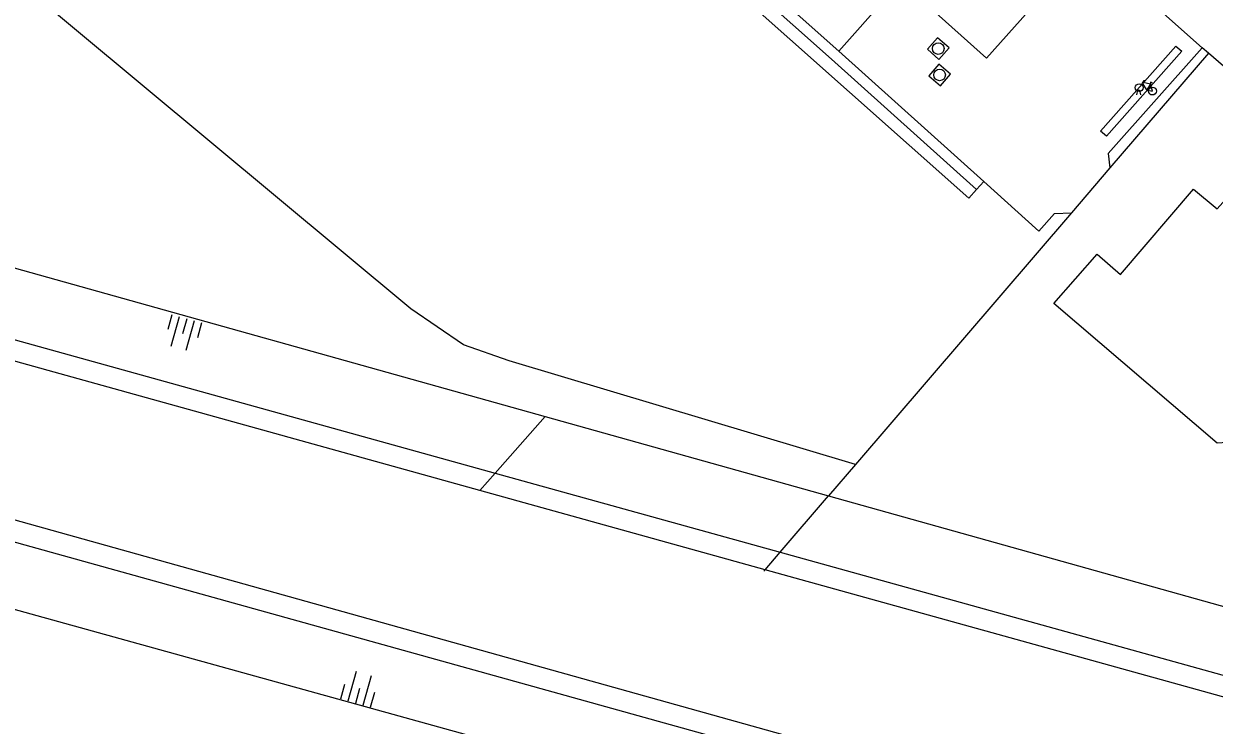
# Model space of a CAD drawing. Extents: x 128000 to 131008, y 398996 to 402500.
# Drawn here: x 128724.2 to 128801.3, y 399551.2 to 399596.6 of the extents above; entities that cross this region are included whole.
import ezdxf

# ---------------------------------------------------------------- set-up
doc = ezdxf.new("R2010")
doc.units = 0
for name, color, linetype in [('gg-afsc-hekwerk', 7, 'Continuous'), ('gg-bbg-hoofdgebouw', 7, 'Continuous'), ('gg-knt-BGT kruinlijn', 7, 'Continuous'), ('gg-knt-onverhard', 7, 'Continuous'), ('gg-knt-verharding', 7, 'Continuous'), ('gg-knt-verharding nz', 7, 'Continuous'), ('gg-kntw-beschoeiing', 7, 'Continuous'), ('gt-grn-groengrens', 7, 'Continuous'), ('gt-grn-weggrens', 7, 'Continuous'), ('gt-symb-fietsenrek', 7, 'Continuous'), ('gt-symb-rioolschacht', 7, 'Continuous'), ('gt-symb-talud symbool', 7, 'Continuous')]:
    doc.layers.add(name, color=color, linetype=linetype)

# ---------------------------------------------------------------- blocks, each defined once
blk = doc.blocks.new('gt0-FREK')
at = {"layer": 'gt-symb-fietsenrek'}
for p, q in [((0.259, 0.762), (0.294, 0.823)), ((0.294, 0.823), (0.767, 0.714)), ((0.757, 0.841), (0.866, 0.816)), ((0.767, 0.714), (0.84, 0.822)), ((0.54, 0.335), (0.259, 0.762)), ((0.767, 0.714), (0.54, 0.335)), ((0.895, 0.252), (0.767, 0.714))]:
    blk.add_line(p, q, dxfattribs=at)
for points in [[(0.294, 0.823), (0.36, 0.937), (0.452, 0.935)], [(-0.124, 0), (-0.047, 0.312), (0.053, 0.312), (0.12, 0)], [(0.036, 0.476), (0.228, 0.708), (0.259, 0.762)], [(0.54, 0.335), (0.555, 0.305), (0.895, 0.252)]]:
    blk.add_lwpolyline(points, dxfattribs=at)
for centre in [(0.036, 0.476), (0.895, 0.252)]:
    blk.add_circle(centre, 0.252, dxfattribs=at)
blk = doc.blocks.new('gt0-RS')
at = {"layer": 'gt-symb-rioolschacht'}
blk.add_lwpolyline([(-0.5, -0.5), (0.5, -0.5), (0.5, 0.5), (-0.5, 0.5)], close=True, dxfattribs=at)
blk.add_circle((0, 0), 0.375, dxfattribs=at)
blk = doc.blocks.new('gt0-TALUD_1')
at = {"layer": 'gt-symb-talud symbool'}
for p, q in [((-1, -1), (-1, 0)), ((-0.5, -2), (-0.5, 0)), ((0.5, -2), (0.5, 0)), ((1, -1), (1, 0)), ((0, -1), (0, 0))]:
    blk.add_line(p, q, dxfattribs=at)

msp = doc.modelspace()

# ---------------------------------------------------------------- linework, layer by layer
at = {"layer": 'gg-afsc-hekwerk'}
for p, q in [((128800.536, 399595.081), (128791.931, 399602.736)), ((128800.939, 399594.722), (128800.536, 399595.081)), ((128800.939, 399594.722), (128794.566, 399587.302)), ((128831.018, 399568.643), (128800.939, 399594.722)), ((128794.566, 399587.302), (128792.07, 399584.395)), ((128792.07, 399584.395), (128778.07, 399568.094)), ((128757.972, 399571.208), (128754.735, 399567.545)), ((128778.07, 399568.094), (128776.334, 399566.073)), ((128754.735, 399567.545), (128753.739, 399566.419)), ((128773.198, 399562.422), (128776.334, 399566.073)), ((128772.222, 399561.286), (128773.198, 399562.422)), ((128772.143, 399561.194), (128772.222, 399561.286))]:
    msp.add_line(p, q, dxfattribs=at)
at = {"layer": 'gg-bbg-hoofdgebouw'}
msp.add_lwpolyline([(128799.986, 399585.928), (128801.511, 399584.642), (128802.826, 399586.126), (128808.346, 399581.408), (128809.723, 399582.975), (128812.835, 399580.167), (128803.78, 399569.63), (128801.502, 399569.479), (128790.936, 399578.519), (128793.73, 399581.709), (128795.256, 399580.403), (128799.986, 399585.928)], dxfattribs=at)
at = {"layer": 'gg-knt-BGT kruinlijn'}
for p, q in [((128680.647, 399592.831), (128757.972, 399571.208)), ((128804.425, 399536.358), (128673.13, 399572.641)), ((128757.972, 399571.208), (128776.334, 399566.073))]:
    msp.add_line(p, q, dxfattribs=at)
msp.add_lwpolyline([(128776.334, 399566.073), (128805.49, 399557.92), (128807.44, 399558.15), (128809.58, 399558.94)], dxfattribs=at)
at = {"layer": 'gg-knt-onverhard'}
msp.add_line((128785.925, 399585.891), (128786.393, 399586.412), dxfattribs=at)
for points in [[(128778.07, 399568.094), (128755.643, 399574.811), (128752.675, 399575.837), (128749.267, 399578.169), (128714.431, 399607.165), (128736.131, 399631.097)], [(128739.356, 399627.309), (128738.833, 399626.718), (128785.421, 399585.331), (128785.925, 399585.891)]]:
    msp.add_lwpolyline(points, dxfattribs=at)
at = {"layer": 'gg-knt-verharding'}
msp.add_line((128786.393, 399586.412), (128776.997, 399594.859), dxfattribs=at)
for points in [[(128776.997, 399594.859), (128756.376, 399613.183), (128739.82, 399627.833)], [(128800.536, 399595.081), (128794.451, 399588.241), (128794.566, 399587.302)], [(128786.393, 399586.412), (128789.956, 399583.209), (128790.979, 399584.356), (128792.07, 399584.395)]]:
    msp.add_lwpolyline(points, dxfattribs=at)
at = {"layer": 'gg-knt-verharding nz'}
for points in [[(128782.684, 399597.874), (128786.567, 399594.412), (128791.632, 399600.094), (128787.638, 399603.655)], [(128794.331, 399589.351), (128793.948, 399589.677), (128798.835, 399595.189), (128799.217, 399594.863), (128794.331, 399589.351)]]:
    msp.add_lwpolyline(points, dxfattribs=at)
at = {"layer": 'gg-kntw-beschoeiing'}
msp.add_line((128772.222, 399561.286), (128753.739, 399566.419), dxfattribs=at)
for points in [[(128753.739, 399566.419), (128677.21, 399587.671), (128673.53, 399586.021), (128673.439, 399585.738)], [(128672.277, 399582.042), (128672.17, 399581.711), (128674.24, 399578.311), (128806.68, 399541.321), (128808.45, 399541.64), (128813.38, 399544.62), (128814.84, 399548.64), (128814.587, 399549.091)], [(128812.706, 399552.44), (128812.65, 399552.54), (128808.54, 399553.47), (128805.91, 399551.931), (128772.222, 399561.286)]]:
    msp.add_lwpolyline(points, dxfattribs=at)
at = {"layer": 'gt-grn-groengrens'}
msp.add_line((128754.735, 399567.545), (128773.198, 399562.422), dxfattribs=at)
for points in [[(128739.356, 399627.309), (128755.912, 399612.659), (128776.532, 399594.336), (128785.925, 399585.891)], [(128671.126, 399585.194), (128671.861, 399587.294), (128676.426, 399589.272), (128754.735, 399567.545)], [(128815.95, 399550.99), (128816.107, 399549.102), (128814.433, 399543.777), (128807.129, 399539.821), (128672.622, 399577.251), (128670.34, 399581.207), (128670.716, 399583.82)], [(128773.198, 399562.422), (128805.303, 399553.515), (128808.499, 399555.341), (128813.368, 399553.819), (128814.078, 399553.244)]]:
    msp.add_lwpolyline(points, dxfattribs=at)
at = {"layer": 'gt-grn-weggrens'}
msp.add_line((128780.989, 399599.342), (128776.997, 399594.859), dxfattribs=at)

# ---------------------------------------------------------------- block references
at = {"layer": 'gt-symb-fietsenrek'}
msp.add_blockref('gt0-FREK', (128796.423, 399592.02), dxfattribs=at)
at = {"layer": 'gt-symb-rioolschacht'}
for p, rotation in [((128783.443, 399595.024), -41.2721165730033), ((128783.532, 399593.314), -40.29689620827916)]:
    msp.add_blockref('gt0-RS', p, dxfattribs=dict(at, rotation=rotation))
at = {"layer": 'gt-symb-talud symbool'}
for p, xscale, yscale, rotation in [((128734.776, 399577.549), 0.9998649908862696, 0.9998649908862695, -15.60693047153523), ((128745.679, 399552.631), 1.0002924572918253, 1.000292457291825, 164.5188140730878)]:
    msp.add_blockref('gt0-TALUD_1', p, dxfattribs=dict(at, xscale=xscale, yscale=yscale, rotation=rotation))

doc.saveas('drawing.dxf')
